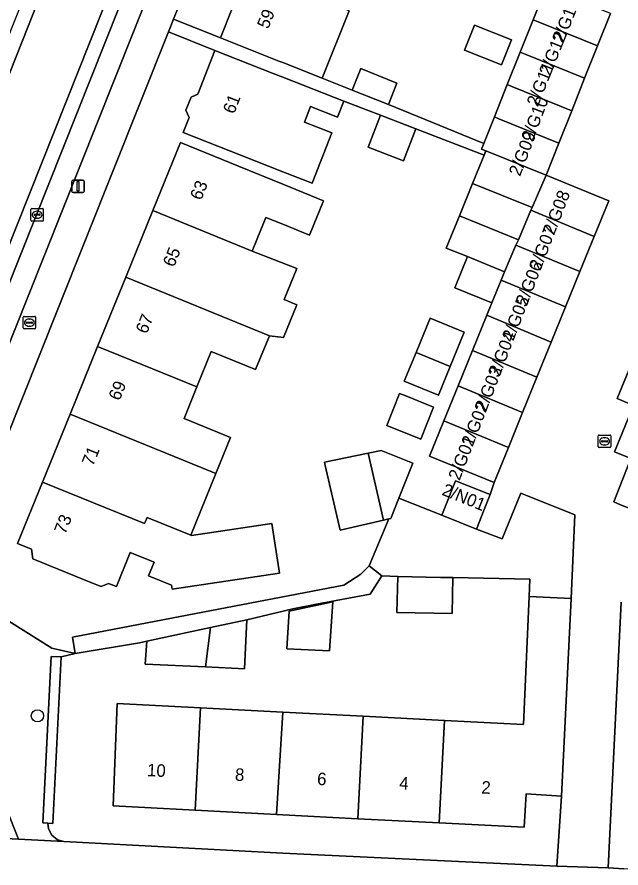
# Model space of a CAD drawing. Extents: x 160023 to 161302, y 384750 to 385707.
# Drawn here: x 160478.8 to 160527, y 385070.7 to 385138.7 of the extents above; entities that cross this region are included whole.
import ezdxf

# ---------------------------------------------------------------- set-up
doc = ezdxf.new("R2010")
doc.units = 0
for name, color, linetype in [('IMGEO_Boom', 7, 'Continuous'), ('IMGEO_Brandkraan', 7, 'Continuous'), ('IMGEO_Erf', 7, 'Continuous'), ('IMGEO_Groenvoorziening', 7, 'Continuous'), ('IMGEO_Haag', 7, 'Continuous'), ('IMGEO_Kolk', 7, 'Continuous'), ('IMGEO_Lichtmast', 7, 'Continuous'), ('IMGEO_Pand', 7, 'Continuous'), ('IMGEO_Pand_nummerreeks', 7, 'Continuous'), ('IMGEO_Parkeervlak_open', 7, 'Continuous'), ('IMGEO_Rijbaan_lokaal_open', 7, 'Continuous'), ('IMGEO_Voetpad_open', 7, 'Continuous')]:
    doc.layers.add(name, color=color, linetype=linetype)

msp = doc.modelspace()

# ---------------------------------------------------------------- linework, layer by layer
at = {"layer": 'IMGEO_Boom'}
msp.add_circle((160480.413, 385082.866), 0.489, dxfattribs=at)
at = {"layer": 'IMGEO_Brandkraan'}
for p, q in [((160479.271, 385113.835), (160479.271, 385114.687)), ((160479.346, 385114.761), (160480.198, 385114.761)), ((160479.53, 385114.255), (160479.53, 385114.267)), ((160479.968, 385114.218), (160479.57, 385114.218)), ((160479.573, 385114.304), (160479.971, 385114.304)), ((160479.759, 385114.541), (160479.784, 385114.541)), ((160480.014, 385114.267), (160480.014, 385114.255)), ((160480.272, 385114.687), (160480.272, 385113.835)), ((160480.198, 385113.761), (160479.346, 385113.761)), ((160479.782, 385113.981), (160479.757, 385113.981))]:
    msp.add_line(p, q, dxfattribs=at)
for points in [[(160479.271, 385113.835), (160479.271, 385114.687)], [(160479.346, 385114.761), (160480.198, 385114.761)], [(160480.272, 385114.687), (160480.272, 385113.835)], [(160480.198, 385113.761), (160479.346, 385113.761)]]:
    msp.add_lwpolyline(points, dxfattribs=at)
for centre, radius, start, end in [((160479.348, 385114.685), 0.0765, 91.55205, 178.44795), ((160479.348, 385114.685), 0.0765, 91.55205, 178.44795), ((160479.57, 385114.264), 0.0403, 85.87752, 175.75265), ((160479.567, 385114.254), 0.0366, 178.93798, 274.71019), ((160479.971, 385114.261), 0.043, 264.86636, 352.45326), ((160479.975, 385114.266), 0.0386, 1.73085, 96.63898), ((160480.196, 385114.685), 0.0765, 1.55205, 88.44795), ((160480.196, 385114.685), 0.0765, 1.55205, 88.44795), ((160479.348, 385113.837), 0.0765, 181.55205, 268.44795), ((160479.348, 385113.837), 0.0765, 181.55205, 268.44795), ((160480.196, 385113.837), 0.0765, 271.55205, 358.44795), ((160480.196, 385113.837), 0.0765, 271.55205, 358.44795)]:
    msp.add_arc(centre, radius, start, end, dxfattribs=at)
for centre, major_axis, ratio, start_param, end_param in [((160479.758, 385114.261), (-0.387, 0.002), 0.722429, 4.712389, 7.853982), ((160479.783, 385114.261), (-0.39, 0.002), 0.717154, 1.570796, 4.712389)]:
    msp.add_ellipse(centre, major_axis=major_axis, ratio=ratio, start_param=start_param, end_param=end_param, dxfattribs=at)
at = {"layer": 'IMGEO_Erf'}
for points in [[(160500, 385160.352), (160491.275, 385138.495), (160495.039, 385136.992), (160495.971, 385139.339)], [(160505.298, 385139.156), (160503.158, 385133.768), (160505.552, 385132.817), (160506.236, 385134.54), (160509.125, 385133.392), (160508.441, 385131.669), (160516.068, 385128.569), (160516.909, 385130.682), (160517.939, 385133.271), (160518.969, 385135.86), (160519.999, 385138.448), (160521.028, 385141.037)], [(160475.083, 385092.32), (160481.567, 385088.278), (160483.425, 385087.854), (160483.205, 385089.15), (160491.123, 385090.664), (160504.884, 385093.295), (160506.232, 385094.188), (160506.898, 385094.837), (160508.48, 385098.581), (160508.04, 385098.479), (160504.596, 385097.682), (160503.402, 385102.84), (160503.34, 385103.106), (160506.828, 385103.844), (160507.854, 385104.061), (160510.404, 385103.037), (160509.281, 385100.247), (160512.711, 385098.879), (160513.789, 385101.629), (160516.557, 385100.525), (160516.892, 385101.505), (160511.732, 385103.603), (160512.875, 385106.413), (160514.017, 385109.224), (160515.16, 385112.034), (160516.303, 385114.845), (160516.708, 385115.841), (160513.746, 385117.045), (160514.755, 385119.528), (160513.059, 385120.218), (160514.108, 385122.799), (160515.158, 385125.38), (160516.078, 385127.644), (160510.639, 385129.738), (160509.647, 385127.171), (160506.826, 385128.26), (160507.816, 385130.825), (160504.87, 385131.95), (160504.371, 385130.678), (160502.23, 385131.519), (160501.736, 385130.263), (160503.923, 385129.404), (160502.344, 385125.386), (160500, 385126.307), (160496.7, 385127.603), (160492.046, 385129.431), (160492.525, 385130.65), (160492.278, 385131.216), (160492.692, 385132.27), (160493.213, 385132.497), (160494.586, 385135.991), (160490.868, 385137.475), (160482.032, 385115.34), (160473.498, 385093.962)]]:
    msp.add_lwpolyline(points, dxfattribs=at)
for points in [[(160518.26, 385136.846), (160517.462, 385134.84), (160514.53, 385136.006), (160515.328, 385138.012)], [(160494.654, 385102.209), (160493.853, 385100.24), (160492.651, 385097.286), (160492.727, 385097.255), (160499.14, 385098.225), (160499.739, 385094.267), (160491.172, 385092.971), (160491.126, 385093.289), (160489.278, 385094.041), (160489.723, 385095.134), (160487.832, 385095.903), (160486.727, 385093.187), (160486.099, 385093.443), (160485.496, 385093.188), (160484.676, 385093.522), (160480.044, 385095.406), (160479.936, 385096.185), (160478.824, 385096.637), (160480.814, 385101.529), (160483.016, 385106.942), (160485.218, 385112.355), (160487.465, 385117.879), (160489.632, 385123.204), (160491.842, 385128.637), (160496.474, 385126.753), (160500, 385125.319), (160503.248, 385123.997), (160502.131, 385121.253), (160500, 385122.12), (160498.655, 385122.667), (160497.561, 385119.978), (160501.12, 385118.585), (160500.113, 385116.108), (160501.136, 385115.692), (160500.073, 385113.08), (160498.935, 385113.214), (160497.835, 385110.509), (160494.3, 385111.947), (160493.153, 385109.127), (160492.123, 385106.594), (160495.825, 385105.088)], [(160513.383, 385110.768), (160512.442, 385108.462), (160509.711, 385109.577), (160510.646, 385111.88), (160511.768, 385114.617), (160514.499, 385113.503)], [(160509.84, 385108.405), (160512.052, 385107.517), (160511.02, 385104.947), (160508.303, 385106.038), (160509.335, 385108.608)], [(160519.675, 385092.398), (160519.734, 385093.778), (160513.595, 385093.902), (160513.537, 385091.034), (160509.127, 385091.123), (160509.185, 385093.991), (160507.912, 385094.048), (160506.974, 385092.569), (160502.696, 385091.783), (160500.805, 385091.42), (160497.149, 385090.533), (160496.939, 385086.63), (160493.839, 385086.768), (160489.016, 385086.982), (160489.153, 385088.823), (160488.56, 385088.696), (160483.425, 385087.854), (160482.312, 385087.571), (160481.647, 385074.268), (160481.247, 385074.288), (160481.292, 385073.854), (160481.555, 385073.338), (160482.005, 385072.973), (160482.522, 385072.826), (160500, 385071.906), (160521.889, 385070.868), (160522.255, 385076.441), (160519.451, 385076.628), (160519.273, 385073.963), (160512.503, 385074.315), (160506.002, 385074.653), (160500, 385074.965), (160499.501, 385074.991), (160493, 385075.329), (160486.471, 385075.668), (160486.775, 385083.858), (160493.425, 385083.512), (160500, 385083.17), (160506.427, 385082.835), (160512.928, 385082.496), (160519.24, 385082.167)], [(160503.747, 385088.054), (160500.331, 385088.213), (160500.51, 385091.214), (160504, 385091.967)]]:
    msp.add_lwpolyline(points, close=True, dxfattribs=at)
at = {"layer": 'IMGEO_Groenvoorziening'}
for points in [[(160523.33, 385098.919), (160519.017, 385100.65), (160517.522, 385096.985), (160515.479, 385097.775), (160512.711, 385098.879), (160509.281, 385100.247), (160508.624, 385098.614), (160508.48, 385098.581), (160506.898, 385094.837), (160507.912, 385094.048), (160509.185, 385093.991), (160512.607, 385093.922), (160513.595, 385093.902), (160519.734, 385093.778), (160519.675, 385092.398), (160523.03, 385092.233)], [(160481.512, 385087.611), (160482.312, 385087.571), (160483.425, 385087.854), (160481.567, 385088.278), (160475.083, 385092.32), (160473.498, 385093.962), (160471.88, 385089.909), (160475.601, 385088.331), (160474.228, 385084.736), (160478.899, 385073.017), (160482.522, 385072.826), (160482.005, 385072.973), (160481.555, 385073.338), (160481.292, 385073.854), (160481.247, 385074.288), (160480.847, 385074.308)], [(160482.312, 385087.571), (160481.512, 385087.611), (160480.847, 385074.308), (160481.247, 385074.288), (160481.647, 385074.268)]]:
    msp.add_lwpolyline(points, close=True, dxfattribs=at)
msp.add_lwpolyline([(160469.591, 385073.507), (160478.899, 385073.017), (160474.228, 385084.736)], dxfattribs=at)
at = {"layer": 'IMGEO_Haag'}
msp.add_lwpolyline([(160481.512, 385087.611), (160480.847, 385074.308), (160481.247, 385074.288), (160481.647, 385074.268), (160482.312, 385087.571)], close=True, dxfattribs=at)
at = {"layer": 'IMGEO_Kolk'}
for p, q in [((160479.884, 385122.447), (160479.884, 385123.299)), ((160479.959, 385123.373), (160480.811, 385123.373)), ((160480.372, 385123.153), (160480.397, 385123.153)), ((160480.885, 385123.299), (160480.885, 385122.447)), ((160480.811, 385122.373), (160479.959, 385122.373)), ((160480.143, 385122.867), (160480.143, 385122.879)), ((160480.581, 385122.83), (160480.183, 385122.83)), ((160480.186, 385122.916), (160480.584, 385122.916)), ((160480.395, 385122.593), (160480.37, 385122.593)), ((160480.627, 385122.879), (160480.627, 385122.867)), ((160525.202, 385104.358), (160525.202, 385105.21)), ((160525.277, 385105.284), (160526.129, 385105.284)), ((160525.461, 385104.778), (160525.461, 385104.79)), ((160525.899, 385104.741), (160525.501, 385104.741)), ((160525.504, 385104.827), (160525.902, 385104.827)), ((160525.69, 385105.064), (160525.715, 385105.064)), ((160525.945, 385104.79), (160525.945, 385104.778)), ((160526.203, 385105.21), (160526.203, 385104.358)), ((160526.129, 385104.284), (160525.277, 385104.284)), ((160525.713, 385104.504), (160525.688, 385104.504))]:
    msp.add_line(p, q, dxfattribs=at)
for points in [[(160479.884, 385122.447), (160479.884, 385123.299)], [(160479.959, 385123.373), (160480.811, 385123.373)], [(160480.885, 385123.299), (160480.885, 385122.447)], [(160480.811, 385122.373), (160479.959, 385122.373)], [(160525.202, 385104.358), (160525.202, 385105.21)], [(160525.277, 385105.284), (160526.129, 385105.284)], [(160526.203, 385105.21), (160526.203, 385104.358)], [(160526.129, 385104.284), (160525.277, 385104.284)]]:
    msp.add_lwpolyline(points, dxfattribs=at)
for centre, radius, start, end in [((160479.961, 385123.297), 0.0765, 91.55205, 178.44795), ((160479.961, 385123.297), 0.0765, 91.55205, 178.44795), ((160480.809, 385123.297), 0.0765, 1.55205, 88.44795), ((160480.809, 385123.297), 0.0765, 1.55205, 88.44795), ((160479.961, 385122.449), 0.0765, 181.55205, 268.44795), ((160479.961, 385122.449), 0.0765, 181.55205, 268.44795), ((160480.183, 385122.876), 0.0403, 85.87752, 175.75265), ((160480.18, 385122.866), 0.0366, 178.93798, 274.71019), ((160480.584, 385122.873), 0.043, 264.86636, 352.45326), ((160480.588, 385122.878), 0.0386, 1.73085, 96.63898), ((160480.809, 385122.449), 0.0765, 271.55205, 358.44795), ((160480.809, 385122.449), 0.0765, 271.55205, 358.44795), ((160525.279, 385105.208), 0.0765, 91.55205, 178.44795), ((160525.279, 385105.208), 0.0765, 91.55205, 178.44795), ((160525.501, 385104.787), 0.0403, 85.87752, 175.75265), ((160525.498, 385104.777), 0.0366, 178.93798, 274.71019), ((160525.902, 385104.784), 0.043, 264.86636, 352.45326), ((160525.906, 385104.789), 0.0386, 1.73085, 96.63898), ((160526.127, 385105.208), 0.0765, 1.55205, 88.44795), ((160526.127, 385105.208), 0.0765, 1.55205, 88.44795), ((160525.279, 385104.36), 0.0765, 181.55205, 268.44795), ((160525.279, 385104.36), 0.0765, 181.55205, 268.44795), ((160526.127, 385104.36), 0.0765, 271.55205, 358.44795), ((160526.127, 385104.36), 0.0765, 271.55205, 358.44795)]:
    msp.add_arc(centre, radius, start, end, dxfattribs=at)
for centre, major_axis, ratio, start_param, end_param in [((160480.371, 385122.873), (-0.387, 0.002), 0.722429, 4.712389, 7.853982), ((160480.396, 385122.873), (-0.39, 0.002), 0.717154, 1.570796, 4.712389), ((160525.689, 385104.784), (-0.387, 0.002), 0.722429, 4.712389, 7.853982), ((160525.714, 385104.784), (-0.39, 0.002), 0.717154, 1.570796, 4.712389)]:
    msp.add_ellipse(centre, major_axis=major_axis, ratio=ratio, start_param=start_param, end_param=end_param, dxfattribs=at)
at = {"layer": 'IMGEO_Lichtmast'}
for p, q in [((160483.155, 385124.742), (160483.155, 385125.542)), ((160483.155, 385125.542), (160483.155, 385124.742)), ((160483.255, 385125.642), (160484.045, 385125.642)), ((160484.045, 385125.642), (160483.255, 385125.642)), ((160484.145, 385125.542), (160484.145, 385124.742)), ((160484.145, 385124.742), (160484.145, 385125.542)), ((160484.045, 385124.642), (160483.255, 385124.642)), ((160483.255, 385124.642), (160484.045, 385124.642))]:
    msp.add_line(p, q, dxfattribs=at)
msp.add_lwpolyline([(160483.575, 385125.517), (160483.725, 385125.517), (160483.725, 385124.767), (160483.575, 385124.767), (160483.575, 385125.517)], dxfattribs=at)
for centre, start, end in [((160483.255, 385125.542), 90, 180), ((160483.255, 385125.542), 90, 180), ((160484.045, 385125.542), 0, 90), ((160484.045, 385125.542), 360, 90), ((160483.255, 385124.742), 180, 270), ((160483.255, 385124.742), 180, 270), ((160484.045, 385124.742), 270, 0), ((160484.045, 385124.742), 270, 0)]:
    msp.add_arc(centre, 0.1, start, end, dxfattribs=at)
at = {"layer": 'IMGEO_Pand'}
for points in [[(160505.298, 385139.156), (160500, 385141.287), (160496.614, 385142.649), (160495.562, 385140), (160495.971, 385139.339), (160495.039, 385136.992), (160499.687, 385135.147), (160500, 385135.023), (160503.158, 385133.768)], [(160526.17, 385138.946), (160521.453, 385140.864), (160521.028, 385141.037), (160519.999, 385138.448), (160520.404, 385138.283), (160525.14, 385136.358)], [(160514.53, 385136.006), (160517.462, 385134.84), (160518.26, 385136.846), (160515.328, 385138.012)], [(160525.14, 385136.358), (160520.404, 385138.283), (160519.999, 385138.448), (160518.969, 385135.86), (160519.355, 385135.703), (160524.11, 385133.769)], [(160499.24, 385134.163), (160494.586, 385135.991), (160493.213, 385132.497), (160492.692, 385132.27), (160492.278, 385131.216), (160492.525, 385130.65), (160492.046, 385129.431), (160496.7, 385127.603), (160500, 385126.307), (160502.344, 385125.386), (160503.923, 385129.404), (160501.736, 385130.263), (160502.23, 385131.519), (160504.371, 385130.678), (160504.87, 385131.95), (160500, 385133.864)], [(160524.11, 385133.769), (160519.355, 385135.703), (160518.969, 385135.86), (160517.939, 385133.271), (160518.305, 385133.122), (160523.079, 385131.181)], [(160509.125, 385133.392), (160506.236, 385134.54), (160505.552, 385132.817), (160508.441, 385131.669)], [(160523.079, 385131.181), (160518.305, 385133.122), (160517.939, 385133.271), (160516.909, 385130.682), (160517.256, 385130.541), (160522.049, 385128.592)], [(160510.639, 385129.738), (160507.816, 385130.825), (160506.826, 385128.26), (160509.647, 385127.171)], [(160522.049, 385128.592), (160517.256, 385130.541), (160516.909, 385130.682), (160516.068, 385128.569), (160515.887, 385128.113), (160516.215, 385127.98), (160521.027, 385126.023)], [(160497.561, 385119.978), (160498.655, 385122.667), (160500, 385122.12), (160502.131, 385121.253), (160503.248, 385123.997), (160500, 385125.319), (160496.474, 385126.753), (160491.842, 385128.637), (160489.632, 385123.204)], [(160521.027, 385126.023), (160516.215, 385127.98), (160516.078, 385127.644), (160515.158, 385125.38), (160519.918, 385123.444)], [(160524.876, 385121.143), (160526.032, 385123.988), (160521.027, 385126.023), (160519.918, 385123.444), (160519.829, 385123.236)], [(160518.818, 385120.884), (160519.829, 385123.236), (160519.918, 385123.444), (160515.158, 385125.38), (160514.108, 385122.799)], [(160501.12, 385118.585), (160497.561, 385119.978), (160489.632, 385123.204), (160487.465, 385117.879), (160498.935, 385113.214), (160500.073, 385113.08), (160501.136, 385115.692), (160500.113, 385116.108)], [(160518.63, 385120.448), (160523.733, 385118.333), (160524.876, 385121.143), (160519.829, 385123.236), (160518.818, 385120.884)], [(160518.818, 385120.884), (160514.108, 385122.799), (160513.059, 385120.218), (160514.755, 385119.528), (160517.717, 385118.324), (160518.63, 385120.448)], [(160522.59, 385115.522), (160523.733, 385118.333), (160518.63, 385120.448), (160517.717, 385118.324), (160517.445, 385117.655)], [(160517.717, 385118.324), (160514.755, 385119.528), (160513.746, 385117.045), (160516.708, 385115.841), (160517.445, 385117.655)], [(160493.153, 385109.127), (160494.3, 385111.947), (160497.835, 385110.509), (160498.935, 385113.214), (160487.465, 385117.879), (160485.218, 385112.355)], [(160522.59, 385115.522), (160517.445, 385117.655), (160516.708, 385115.841), (160516.303, 385114.845), (160521.448, 385112.712)], [(160510.646, 385111.88), (160513.383, 385110.768), (160514.499, 385113.503), (160511.768, 385114.617)], [(160516.303, 385114.845), (160515.16, 385112.034), (160520.305, 385109.901), (160521.448, 385112.712)], [(160494.654, 385102.209), (160495.825, 385105.088), (160492.123, 385106.594), (160493.153, 385109.127), (160485.218, 385112.355), (160483.016, 385106.942), (160494.34, 385102.337)], [(160513.383, 385110.768), (160510.646, 385111.88), (160509.711, 385109.577), (160512.442, 385108.462)], [(160519.163, 385107.091), (160520.305, 385109.901), (160515.16, 385112.034), (160514.017, 385109.224)], [(160514.017, 385109.224), (160512.875, 385106.413), (160518.02, 385104.28), (160519.163, 385107.091)], [(160509.84, 385108.405), (160509.335, 385108.608), (160508.303, 385106.038), (160511.02, 385104.947), (160512.052, 385107.517)], [(160494.654, 385102.209), (160494.34, 385102.337), (160483.016, 385106.942), (160480.814, 385101.529), (160488.976, 385098.21), (160489.175, 385098.699), (160492.651, 385097.286), (160493.853, 385100.24)], [(160516.892, 385101.505), (160518.02, 385104.28), (160512.875, 385106.413), (160511.732, 385103.603)], [(160506.828, 385103.844), (160508.04, 385098.479), (160508.48, 385098.581), (160508.624, 385098.614), (160509.281, 385100.247), (160510.404, 385103.037), (160507.854, 385104.061)], [(160506.828, 385103.844), (160503.34, 385103.106), (160503.402, 385102.84), (160504.596, 385097.682), (160508.04, 385098.479)], [(160499.14, 385098.225), (160492.727, 385097.255), (160492.651, 385097.286), (160489.175, 385098.699), (160488.976, 385098.21), (160480.814, 385101.529), (160478.824, 385096.637), (160479.936, 385096.185), (160480.044, 385095.406), (160484.676, 385093.522), (160485.496, 385093.188), (160486.099, 385093.443), (160486.727, 385093.187), (160487.832, 385095.903), (160489.723, 385095.134), (160489.278, 385094.041), (160491.126, 385093.289), (160491.172, 385092.971), (160499.739, 385094.267)], [(160516.557, 385100.525), (160513.789, 385101.629), (160512.711, 385098.879), (160515.479, 385097.775), (160516.088, 385099.328)], [(160513.595, 385093.902), (160512.607, 385093.922), (160509.185, 385093.991), (160509.127, 385091.123), (160513.537, 385091.034)], [(160500.331, 385088.213), (160503.747, 385088.054), (160504, 385091.967), (160500.51, 385091.214)], [(160523.03, 385092.233), (160519.675, 385092.398), (160519.24, 385082.167), (160512.928, 385082.496), (160512.503, 385074.315), (160519.273, 385073.963), (160519.451, 385076.628), (160522.255, 385076.441)], [(160497.149, 385090.533), (160494.239, 385089.911), (160493.839, 385086.768), (160496.939, 385086.63)], [(160494.239, 385089.911), (160489.153, 385088.823), (160489.016, 385086.982), (160493.839, 385086.768)], [(160493.425, 385083.512), (160486.775, 385083.858), (160486.471, 385075.668), (160493, 385075.329)], [(160493, 385075.329), (160499.501, 385074.991), (160500, 385083.17), (160493.425, 385083.512)], [(160499.501, 385074.991), (160500, 385074.965), (160506.002, 385074.653), (160506.427, 385082.835), (160500, 385083.17)], [(160512.928, 385082.496), (160506.427, 385082.835), (160506.002, 385074.653), (160512.503, 385074.315)]]:
    msp.add_lwpolyline(points, close=True, dxfattribs=at)
at = {"layer": 'IMGEO_Parkeervlak_open'}
for points in [[(160491.542, 385151.031), (160491.471, 385150.854), (160477.934, 385116.857), (160462.611, 385078.375), (160462.221, 385077.395)], [(160479.616, 385116.235), (160492.212, 385147.865)], [(160464.875, 385079.216), (160479.616, 385116.235)]]:
    msp.add_lwpolyline(points, dxfattribs=at)
at = {"layer": 'IMGEO_Rijbaan_lokaal_open'}
for points in [[(160472.155, 385118.996), (160485.703, 385153.152), (160484.621, 385153.583), (160471.018, 385119.416), (160455.964, 385081.607), (160455.778, 385081.134), (160456.95, 385080.661), (160457.14, 385081.141)], [(160476.856, 385117.256), (160490.404, 385151.279), (160485.703, 385153.152), (160472.155, 385118.996), (160457.14, 385081.141), (160456.95, 385080.661), (160461.545, 385078.805), (160461.748, 385079.315)], [(160477.934, 385116.857), (160491.471, 385150.854), (160490.404, 385151.279), (160476.856, 385117.256), (160461.748, 385079.315), (160461.545, 385078.805), (160462.611, 385078.375)]]:
    msp.add_lwpolyline(points, close=True, dxfattribs=at)
for points in [[(160526.17, 385138.946), (160525.14, 385136.358), (160524.11, 385133.769), (160523.079, 385131.181), (160522.049, 385128.592), (160521.027, 385126.023), (160526.032, 385123.988), (160524.876, 385121.143), (160523.733, 385118.333), (160522.59, 385115.522), (160521.448, 385112.712), (160520.305, 385109.901), (160519.163, 385107.091), (160518.02, 385104.28), (160516.892, 385101.505), (160516.557, 385100.525), (160516.088, 385099.328), (160515.479, 385097.775), (160517.522, 385096.985), (160519.017, 385100.65), (160523.33, 385098.919), (160523.03, 385092.233), (160522.255, 385076.441), (160521.889, 385070.868), (160525.98, 385070.724), (160527.02, 385091.935)], [(160527.617, 385103.499), (160526.502, 385103.957), (160528.021, 385107.654), (160526.704, 385108.195), (160530.721, 385117.975)], [(160527.939, 385099.339), (160526.983, 385099.725), (160526.438, 385099.945), (160526.87, 385101.038), (160527.811, 385103.422)]]:
    msp.add_lwpolyline(points, dxfattribs=at)
at = {"layer": 'IMGEO_Voetpad_open'}
for points in [[(160482.032, 385115.34), (160490.868, 385137.475), (160491.275, 385138.495), (160500, 385160.352), (160502.249, 385165.968)], [(160492.212, 385147.865), (160479.616, 385116.235), (160464.875, 385079.216)], [(160530.721, 385117.975), (160526.704, 385108.195), (160528.021, 385107.654), (160526.502, 385103.957), (160527.617, 385103.499)], [(160466.971, 385077.611), (160471.88, 385089.909), (160473.498, 385093.962), (160482.032, 385115.34)], [(160527.811, 385103.422), (160526.87, 385101.038), (160526.438, 385099.945), (160526.983, 385099.725), (160527.939, 385099.339)], [(160527.02, 385091.935), (160525.98, 385070.724), (160527.247, 385070.646)], [(160563.558, 385067.898), (160563.624, 385068.209), (160564.015, 385070.04), (160564.081, 385070.348), (160561.106, 385071.043), (160559.854, 385065.441), (160554.181, 385066.621), (160548.517, 385067.968), (160538.903, 385069.928), (160527.247, 385070.646), (160525.98, 385070.724), (160521.889, 385070.868), (160500, 385071.906), (160482.522, 385072.826), (160478.899, 385073.017), (160469.591, 385073.507)]]:
    msp.add_lwpolyline(points, dxfattribs=at)
for points in [[(160503.158, 385133.768), (160500, 385135.023), (160499.687, 385135.147), (160495.039, 385136.992), (160491.275, 385138.495), (160490.868, 385137.475), (160494.586, 385135.991), (160499.24, 385134.163), (160500, 385133.864), (160504.87, 385131.95), (160507.816, 385130.825), (160510.639, 385129.738), (160516.078, 385127.644), (160516.215, 385127.98), (160515.887, 385128.113), (160516.068, 385128.569), (160508.441, 385131.669), (160505.552, 385132.817)], [(160500.805, 385091.42), (160502.696, 385091.783), (160506.974, 385092.569), (160507.912, 385094.048), (160506.898, 385094.837), (160506.232, 385094.188), (160504.884, 385093.295), (160491.123, 385090.664), (160483.205, 385089.15), (160483.425, 385087.854), (160488.56, 385088.696), (160489.153, 385088.823), (160494.239, 385089.911), (160497.149, 385090.533)]]:
    msp.add_lwpolyline(points, close=True, dxfattribs=at)

# ---------------------------------------------------------------- texts
at = {"layer": 'IMGEO_Pand_nummerreeks'}
for s, rotation, p in [('2/G13', 68.17052, (160522.393, 385136.491)), ('59', 68.05189, (160498.84, 385137.651)), ('2/G12', 68.17052, (160521.359, 385133.909)), ('2/G11', 68.17052, (160520.371, 385131.442)), ('61', 68.83384, (160496.117, 385130.862)), ('2/G10', 68.93255, (160519.942, 385128.651)), ('2/G09', 68.93255, (160518.949, 385125.884)), ('63', 67.86289, (160493.483, 385123.969)), ('2/G08', 68.93405, (160521.662, 385121.181)), ('2/G07', 68.93405, (160520.578, 385118.365)), ('65', 67.86112, (160491.314, 385118.636)), ('2/G06', 68.93405, (160519.495, 385115.553)), ('2/G05', 68.93255, (160518.411, 385112.74)), ('67', 67.86289, (160489.144, 385113.302)), ('2/G04', 68.93405, (160517.328, 385109.928)), ('2/G03', 68.93405, (160516.245, 385107.115)), ('69', 67.86289, (160486.974, 385107.969)), ('2/G02', 68.93405, (160515.159, 385104.297)), ('2/G01', 68.93405, (160514.118, 385101.593)), ('71', 67.86112, (160484.848, 385102.741)), ('2/N01', 338.05572, (160512.641, 385100.53)), ('73', 67.86112, (160482.635, 385097.303)), ('10', 357.02453, (160489.151, 385078.052)), ('8', 357.02453, (160496.172, 385077.688)), ('6', 357.02453, (160502.729, 385077.347)), ('4', 357.02453, (160509.289, 385077.006)), ('2', 357.02453, (160515.847, 385076.665))]:
    msp.add_text(s, height=1, rotation=rotation, dxfattribs=at).set_placement(p)

doc.saveas('drawing.dxf')
